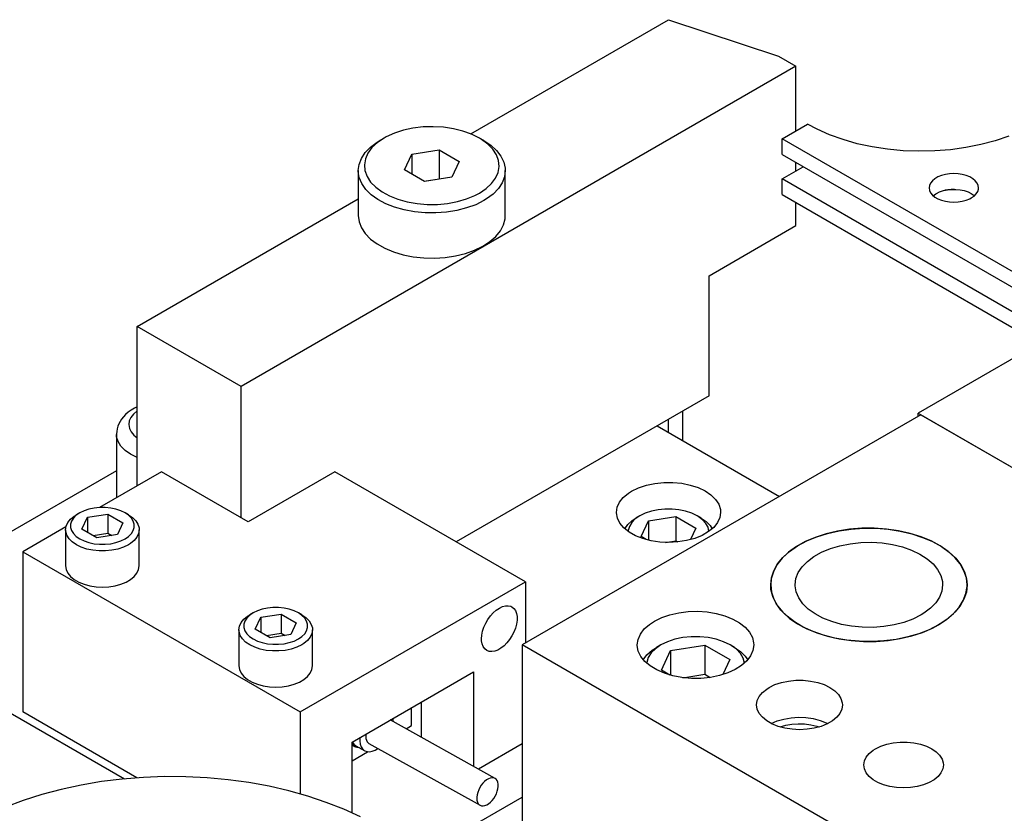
# Model space of a CAD drawing. Header units: inches. Extents: x 3 to 351, y 4 to 271.
# Tile 262 of 530: x 70.97 to 75.99, y 264.63 to 268.67. Entities that reach past the tile are written whole.
import ezdxf

# ---------------------------------------------------------------- set-up
doc = ezdxf.new("R2010")
doc.units = ezdxf.units.IN
doc.header["$LTSCALE"] = 0.5
doc.header["$MEASUREMENT"] = 0
doc.layers.add('DSS', color=7, linetype='Continuous')

msp = doc.modelspace()

# ---------------------------------------------------------------- linework, layer by layer
at = {"layer": 'DSS', "color": 9, "linetype": 'Continuous'}
for p, q in [((73.2655, 268.0915), (74.2739, 268.6737)), ((74.2739, 268.6737), (74.8343, 268.4869)), ((74.8343, 268.4869), (74.9227, 268.4359)), ((74.9227, 268.4359), (72.0943, 266.8029)), ((74.9227, 268.106), (74.9227, 268.4359)), ((74.9227, 267.9019), (74.9227, 267.946)), ((71.5639, 267.1091), (72.6915, 267.7601)), ((74.9227, 267.6235), (74.9227, 267.7419)), ((74.4807, 267.3683), (74.9227, 267.6235)), ((74.4807, 266.756), (74.4807, 267.3683)), ((72.0943, 266.8029), (71.5639, 267.1091)), ((71.5639, 266.2967), (71.5639, 267.1091)), ((76.1337, 267.0065), (75.5464, 266.6674)), ((72.0943, 266.1334), (72.0943, 266.8029)), ((74.4807, 266.756), (73.1903, 266.0109)), ((75.5605, 266.6592), (73.5276, 265.4855)), ((74.3468, 266.5271), (74.3468, 266.6786)), ((75.5464, 266.6674), (76.607, 266.055)), ((75.5464, 266.651), (75.5464, 266.6674)), ((75.5605, 266.6592), (76.6141, 266.0509)), ((74.2156, 266.6029), (74.8392, 266.2428)), ((71.4589, 266.3732), (70.2961, 265.7019)), ((71.6877, 266.3681), (71.3727, 266.1863)), ((72.1296, 266.113), (71.6877, 266.3681)), ((72.5716, 266.3681), (72.1296, 266.113)), ((73.5438, 265.8068), (72.5716, 266.3681)), ((74.121, 266.2867), (74.1609, 266.3)), ((74.1609, 266.3), (74.2041, 266.3092)), ((74.2041, 266.3092), (74.2494, 266.3139)), ((74.2494, 266.3139), (74.2955, 266.314)), ((74.2955, 266.314), (74.3409, 266.3095)), ((74.3409, 266.3095), (74.3842, 266.3006)), ((74.3842, 266.3006), (74.4243, 266.2874)), ((74.0432, 266.2375), (74.0694, 266.2593)), ((74.0694, 266.2593), (74.0857, 266.2696)), ((74.0857, 266.2696), (74.121, 266.2867)), ((74.4243, 266.2874), (74.4598, 266.2705)), ((74.4598, 266.2705), (74.4897, 266.2503)), ((74.4897, 266.2503), (74.5131, 266.2274)), ((74.0079, 266.1611), (74.0119, 266.1876)), ((74.0119, 266.1876), (74.0238, 266.2133)), ((74.0238, 266.2133), (74.0432, 266.2375)), ((74.5131, 266.2274), (74.5294, 266.2025)), ((74.5294, 266.2025), (74.5379, 266.1764)), ((74.008, 266.1586), (74.0079, 266.1611)), ((74.0127, 266.1321), (74.008, 266.1586)), ((74.5392, 266.1611), (74.5352, 266.1347)), ((74.5379, 266.1764), (74.5392, 266.1611)), ((71.2014, 266.0874), (70.9806, 265.9599)), ((74.0253, 266.1065), (74.0127, 266.1321)), ((74.0454, 266.0826), (74.0253, 266.1065)), ((74.5233, 266.109), (74.504, 266.0848)), ((74.5352, 266.1347), (74.5233, 266.109)), ((74.0723, 266.061), (74.0454, 266.0826)), ((74.1053, 266.0425), (74.0723, 266.061)), ((74.1433, 266.0275), (74.1053, 266.0425)), ((74.4453, 266.0441), (74.4077, 266.0288)), ((74.4777, 266.063), (74.4453, 266.0441)), ((74.504, 266.0848), (74.4777, 266.063)), ((75.0767, 266.0518), (75.0217, 266.0339)), ((75.0295, 266.0367), (75.0851, 266.0541)), ((75.1353, 266.0657), (75.0767, 266.0518)), ((75.0851, 266.0541), (75.1441, 266.0673)), ((75.1964, 266.0751), (75.1353, 266.0657)), ((75.1441, 266.0673), (75.2055, 266.0762)), ((75.2591, 266.0801), (75.1964, 266.0751)), ((75.2055, 266.0762), (75.2684, 266.0804)), ((75.3223, 266.0804), (75.2591, 266.0801)), ((75.2684, 266.0804), (75.3316, 266.0801)), ((75.3851, 266.0762), (75.3223, 266.0804)), ((75.3316, 266.0801), (75.3943, 266.0751)), ((75.4465, 266.0673), (75.3851, 266.0762)), ((75.3943, 266.0751), (75.4554, 266.0657)), ((75.5055, 266.0541), (75.4465, 266.0673)), ((75.4554, 266.0657), (75.514, 266.0518)), ((75.5612, 266.0367), (75.5055, 266.0541)), ((75.514, 266.0518), (75.569, 266.0339)), ((74.1853, 266.0165), (74.1433, 266.0275)), ((74.2299, 266.0099), (74.1853, 266.0165)), ((74.2758, 266.0078), (74.2299, 266.0099)), ((74.3216, 266.0103), (74.2758, 266.0078)), ((74.366, 266.0174), (74.3216, 266.0103)), ((74.4077, 266.0288), (74.366, 266.0174)), ((74.8913, 265.9625), (74.9318, 265.9906)), ((74.971, 266.012), (74.9254, 265.9866)), ((74.9318, 265.9906), (74.9781, 266.0154)), ((75.0217, 266.0339), (74.971, 266.012)), ((74.9781, 266.0154), (75.0295, 266.0367)), ((75.099, 265.9768), (75.1477, 265.9913)), ((75.1477, 265.9913), (75.1995, 266.0016)), ((75.1995, 266.0016), (75.2534, 266.0074)), ((75.2534, 266.0074), (75.3081, 266.0087)), ((75.3081, 266.0087), (75.3626, 266.0053)), ((75.3626, 266.0053), (75.4157, 265.9974)), ((75.4157, 265.9974), (75.4662, 265.9851)), ((75.6126, 266.0154), (75.5612, 266.0367)), ((75.569, 266.0339), (75.6197, 266.012)), ((75.6589, 265.9906), (75.6126, 266.0154)), ((75.6197, 266.012), (75.6652, 265.9866)), ((75.6994, 265.9625), (75.6589, 265.9906)), ((70.9806, 265.9599), (70.9806, 265.1434)), ((70.9806, 265.9599), (72.3948, 265.1434)), ((74.8858, 265.9582), (74.8527, 265.927)), ((74.8572, 265.9317), (74.8913, 265.9625)), ((74.9254, 265.9866), (74.8858, 265.9582)), ((75.015, 265.9364), (75.0544, 265.9584)), ((75.0544, 265.9584), (75.099, 265.9768)), ((75.4662, 265.9851), (75.5131, 265.9687)), ((75.5131, 265.9687), (75.5553, 265.9485)), ((75.5553, 265.9485), (75.5921, 265.925)), ((75.6652, 265.9866), (75.7048, 265.9582)), ((75.7335, 265.9317), (75.6994, 265.9625)), ((75.7048, 265.9582), (75.7379, 265.927)), ((74.8267, 265.8937), (74.8082, 265.8588)), ((74.8104, 265.864), (74.8301, 265.8987)), ((74.8527, 265.927), (74.8267, 265.8937)), ((74.8301, 265.8987), (74.8572, 265.9317)), ((74.9548, 265.8837), (74.9816, 265.9113)), ((74.9816, 265.9113), (75.015, 265.9364)), ((75.5921, 265.925), (75.6225, 265.8987)), ((75.6225, 265.8987), (75.646, 265.8701)), ((75.7606, 265.8987), (75.7335, 265.9317)), ((75.7379, 265.927), (75.7639, 265.8937)), ((75.7802, 265.864), (75.7606, 265.8987)), ((75.7639, 265.8937), (75.7825, 265.8588)), ((74.8082, 265.8588), (74.7974, 265.8228)), ((74.7985, 265.8281), (74.8104, 265.864)), ((74.9233, 265.8233), (74.9352, 265.8541)), ((74.9352, 265.8541), (74.9548, 265.8837)), ((75.646, 265.8701), (75.662, 265.8398)), ((75.662, 265.8398), (75.6702, 265.8086)), ((75.7922, 265.8281), (75.7802, 265.864)), ((75.7825, 265.8588), (75.7933, 265.8228)), ((72.3948, 265.1434), (73.5438, 265.8068)), ((73.5438, 265.8068), (73.5438, 265.4949)), ((74.7945, 265.7917), (74.7985, 265.8281)), ((74.7974, 265.8228), (74.7945, 265.7917)), ((74.7945, 265.7917), (74.7985, 265.7552)), ((74.7961, 265.7683), (74.7945, 265.7917)), ((74.9193, 265.7917), (74.9233, 265.8233)), ((74.9194, 265.787), (74.9193, 265.7917)), ((74.9246, 265.7555), (74.9194, 265.787)), ((75.6713, 265.7917), (75.6673, 265.7601)), ((75.6702, 265.8086), (75.6713, 265.7917)), ((75.7962, 265.7917), (75.7922, 265.8281)), ((75.7962, 265.7917), (75.7922, 265.7552)), ((75.7933, 265.8228), (75.7962, 265.7917)), ((75.796, 265.7839), (75.7962, 265.7917)), ((74.8052, 265.7322), (74.7961, 265.7683)), ((74.7985, 265.7552), (74.8104, 265.7194)), ((74.9377, 265.7247), (74.9246, 265.7555)), ((75.6673, 265.7601), (75.6554, 265.7292)), ((75.7767, 265.7119), (75.7903, 265.7475)), ((75.7922, 265.7552), (75.7802, 265.7194)), ((75.7903, 265.7475), (75.796, 265.7839)), ((74.8221, 265.697), (74.8052, 265.7322)), ((74.8104, 265.7194), (74.8301, 265.6847)), ((74.8466, 265.6633), (74.8221, 265.697)), ((74.9583, 265.6954), (74.9377, 265.7247)), ((74.9862, 265.6682), (74.9583, 265.6954)), ((75.6359, 265.6997), (75.6091, 265.6721)), ((75.6554, 265.7292), (75.6359, 265.6997)), ((75.7554, 265.6775), (75.7767, 265.7119)), ((75.7802, 265.7194), (75.7606, 265.6847)), ((73.3658, 265.633), (73.3802, 265.6491)), ((73.3802, 265.6491), (73.3955, 265.6626)), ((73.3955, 265.6626), (73.4112, 265.6733)), ((73.4112, 265.6733), (73.427, 265.6808)), ((73.427, 265.6808), (73.4423, 265.6849)), ((73.4423, 265.6849), (73.4567, 265.6855)), ((73.4567, 265.6855), (73.4697, 265.6825)), ((73.4697, 265.6825), (73.4755, 265.6797)), ((73.4755, 265.6797), (73.4857, 265.6716)), ((73.4857, 265.6716), (73.4936, 265.6603)), ((73.4936, 265.6603), (73.499, 265.6462)), ((73.499, 265.6462), (73.5018, 265.6298)), ((74.2387, 265.6249), (74.2805, 265.6393)), ((74.2805, 265.6393), (74.3258, 265.6496)), ((74.3258, 265.6496), (74.3734, 265.6555)), ((74.3734, 265.6555), (74.422, 265.6568)), ((74.422, 265.6568), (74.4704, 265.6535)), ((74.4704, 265.6535), (74.5171, 265.6457)), ((74.5171, 265.6457), (74.5611, 265.6336)), ((74.8301, 265.6847), (74.8572, 265.6516)), ((74.8782, 265.6317), (74.8466, 265.6633)), ((74.8572, 265.6516), (74.8913, 265.6209)), ((75.0206, 265.6435), (74.9862, 265.6682)), ((75.0608, 265.622), (75.0206, 265.6435)), ((75.5612, 265.6382), (75.5197, 265.6175)), ((75.5756, 265.647), (75.5612, 265.6382)), ((75.6091, 265.6721), (75.5756, 265.647)), ((75.6913, 265.6146), (75.7268, 265.6449)), ((75.7335, 265.6516), (75.6994, 265.6209)), ((75.7268, 265.6449), (75.7554, 265.6775)), ((75.7606, 265.6847), (75.7335, 265.6516)), ((73.3326, 265.5754), (73.3416, 265.5957)), ((73.3416, 265.5957), (73.3528, 265.6151)), ((73.3528, 265.6151), (73.3658, 265.633)), ((73.499, 265.5919), (73.4936, 265.5716)), ((73.5018, 265.6115), (73.499, 265.5919)), ((73.5018, 265.6298), (73.5018, 265.6115)), ((74.1499, 265.5666), (74.1763, 265.5902)), ((74.1763, 265.5902), (74.2015, 265.6067)), ((74.2015, 265.6067), (74.2387, 265.6249)), ((74.5611, 265.6336), (74.601, 265.6174)), ((74.601, 265.6174), (74.6358, 265.5978)), ((74.6358, 265.5978), (74.6645, 265.5751)), ((74.9165, 265.6026), (74.8782, 265.6317)), ((74.8913, 265.6209), (74.9318, 265.5928)), ((74.9608, 265.5765), (74.9165, 265.6026)), ((74.9318, 265.5928), (74.9781, 265.5679)), ((75.106, 265.6041), (75.0608, 265.622)), ((75.1552, 265.5902), (75.106, 265.6041)), ((75.2075, 265.5806), (75.1552, 265.5902)), ((75.4235, 265.5876), (75.3707, 265.579)), ((75.4735, 265.6005), (75.4235, 265.5876)), ((75.5197, 265.6175), (75.4735, 265.6005)), ((75.6495, 265.5872), (75.602, 265.5631)), ((75.6197, 265.5714), (75.6495, 265.5872)), ((75.6495, 265.5872), (75.6913, 265.6146)), ((75.6589, 265.5928), (75.6495, 265.5872)), ((75.6994, 265.6209), (75.6589, 265.5928)), ((73.3204, 265.5159), (73.3218, 265.535)), ((73.3218, 265.535), (73.3259, 265.555)), ((73.3259, 265.555), (73.3326, 265.5754)), ((73.4857, 265.5512), (73.4755, 265.5313)), ((73.4936, 265.5716), (73.4857, 265.5512)), ((74.1186, 265.5135), (74.1304, 265.5408)), ((74.1304, 265.5408), (74.1499, 265.5666)), ((74.6645, 265.5751), (74.6865, 265.55)), ((74.6865, 265.55), (74.7011, 265.5232)), ((75.0104, 265.5539), (74.9608, 265.5765)), ((74.9781, 265.5679), (75.0295, 265.5466)), ((75.0647, 265.535), (75.0104, 265.5539)), ((75.0295, 265.5466), (75.0851, 265.5292)), ((75.1225, 265.5203), (75.0647, 265.535)), ((75.2615, 265.5755), (75.2075, 265.5806)), ((75.3163, 265.575), (75.2615, 265.5755)), ((75.3707, 265.579), (75.3163, 265.575)), ((75.5496, 265.5426), (75.4932, 265.5261)), ((75.514, 265.5316), (75.569, 265.5495)), ((75.602, 265.5631), (75.5496, 265.5426)), ((75.569, 265.5495), (75.6197, 265.5714)), ((70.2961, 265.4977), (71.5004, 264.8024)), ((73.3207, 265.507), (73.3204, 265.5159)), ((73.3235, 265.4906), (73.3207, 265.507)), ((73.3289, 265.4765), (73.3235, 265.4906)), ((73.4496, 265.4955), (73.4348, 265.4806)), ((73.4634, 265.5125), (73.4496, 265.4955)), ((73.4755, 265.5313), (73.4634, 265.5125)), ((83.0382, 259.9946), (73.5276, 265.4855)), ((73.5276, 265.4855), (73.5276, 264.4649)), ((74.1146, 265.4855), (74.1186, 265.5135)), ((74.1146, 265.4818), (74.1146, 265.4855)), ((74.7011, 265.5232), (74.7078, 265.4953)), ((74.7083, 265.4855), (74.7043, 265.4575)), ((74.7078, 265.4953), (74.7083, 265.4855)), ((75.0851, 265.5292), (75.1441, 265.516)), ((75.1832, 265.5099), (75.1225, 265.5203)), ((75.1441, 265.516), (75.2055, 265.5072)), ((75.2456, 265.504), (75.1832, 265.5099)), ((75.2055, 265.5072), (75.2684, 265.503)), ((75.3088, 265.5027), (75.2456, 265.504)), ((75.2684, 265.503), (75.3316, 265.5033)), ((75.3718, 265.5059), (75.3088, 265.5027)), ((75.3316, 265.5033), (75.3943, 265.5082)), ((75.4336, 265.5138), (75.3718, 265.5059)), ((75.3943, 265.5082), (75.4554, 265.5177)), ((75.4932, 265.5261), (75.4336, 265.5138)), ((75.4554, 265.5177), (75.514, 265.5316)), ((73.3368, 265.4652), (73.3289, 265.4765)), ((73.347, 265.4571), (73.3368, 265.4652)), ((73.3591, 265.4524), (73.347, 265.4571)), ((73.3728, 265.4511), (73.3591, 265.4524)), ((73.3877, 265.4535), (73.3728, 265.4511)), ((73.4033, 265.4593), (73.3877, 265.4535)), ((73.4192, 265.4685), (73.4033, 265.4593)), ((73.4348, 265.4806), (73.4192, 265.4685)), ((74.1197, 265.4538), (74.1146, 265.4818)), ((74.1326, 265.4267), (74.1197, 265.4538)), ((74.7043, 265.4575), (74.6925, 265.4302)), ((74.153, 265.4012), (74.1326, 265.4267)), ((74.1803, 265.3779), (74.153, 265.4012)), ((74.673, 265.4045), (74.6466, 265.3809)), ((74.6925, 265.4302), (74.673, 265.4045)), ((72.6599, 264.9903), (73.2787, 265.3475)), ((73.2787, 265.3475), (73.2787, 264.8666)), ((74.2139, 265.3576), (74.1803, 265.3779)), ((74.2528, 265.3406), (74.2139, 265.3576)), ((74.2959, 265.3276), (74.2528, 265.3406)), ((74.5755, 265.3427), (74.5329, 265.3291)), ((74.6138, 265.3601), (74.5755, 265.3427)), ((74.6466, 265.3809), (74.6138, 265.3601)), ((74.3422, 265.3188), (74.2959, 265.3276)), ((74.3903, 265.3145), (74.3422, 265.3188)), ((74.439, 265.3149), (74.3903, 265.3145)), ((74.487, 265.3197), (74.439, 265.3149)), ((74.5329, 265.3291), (74.487, 265.3197)), ((74.8163, 265.2828), (74.8493, 265.2938)), ((74.8493, 265.2938), (74.8852, 265.3013)), ((74.8852, 265.3013), (74.9227, 265.3051)), ((74.9227, 265.3051), (74.9608, 265.3051)), ((74.9608, 265.3051), (74.9984, 265.3013)), ((74.9984, 265.3013), (75.0342, 265.2938)), ((75.0342, 265.2938), (75.0673, 265.2828)), ((74.7362, 265.2225), (74.7523, 265.2425)), ((74.7523, 265.2425), (74.7742, 265.2605)), ((74.7742, 265.2605), (74.7871, 265.2686)), ((74.7871, 265.2686), (74.8163, 265.2828)), ((75.0673, 265.2828), (75.0965, 265.2686)), ((75.0965, 265.2686), (75.121, 265.2518)), ((75.121, 265.2518), (75.14, 265.2327)), ((73.0135, 265.0144), (73.0135, 265.1944)), ((74.723, 265.1793), (74.7264, 265.2013)), ((74.7264, 265.2013), (74.7362, 265.2225)), ((75.14, 265.2327), (75.1531, 265.212)), ((75.1531, 265.212), (75.1597, 265.1903)), ((75.1597, 265.1903), (75.1605, 265.1793)), ((71.5622, 264.8076), (70.9806, 265.1434)), ((72.3948, 265.1434), (72.3948, 264.7258)), ((72.9637, 265.0751), (72.9637, 265.1657)), ((74.7264, 265.1574), (74.723, 265.1793)), ((74.7362, 265.1361), (74.7264, 265.1574)), ((74.7523, 265.1162), (74.7362, 265.1361)), ((75.1473, 265.1361), (75.1312, 265.1162)), ((75.1572, 265.1574), (75.1473, 265.1361)), ((75.1605, 265.1793), (75.1572, 265.1574)), ((73.3891, 264.805), (72.8549, 265.1028)), ((72.8689, 265.095), (72.8688, 265.1109)), ((74.7742, 265.0981), (74.7523, 265.1162)), ((74.8012, 265.0826), (74.7742, 265.0981)), ((74.797, 265.0846), (74.8277, 265.0977)), ((74.8277, 265.0977), (74.8619, 265.1075)), ((74.8619, 265.1075), (74.8984, 265.1137)), ((74.8984, 265.1137), (74.9363, 265.1162)), ((74.9025, 265.081), (74.9349, 265.0834)), ((74.9349, 265.0834), (74.9675, 265.0824)), ((74.9363, 265.1162), (74.9744, 265.1148)), ((74.9744, 265.1148), (75.0115, 265.1097)), ((75.0115, 265.1097), (75.0464, 265.1008)), ((75.0464, 265.1008), (75.0782, 265.0887)), ((75.0782, 265.0887), (75.0865, 265.0846)), ((75.1094, 265.0981), (75.0824, 265.0826)), ((75.1312, 265.1162), (75.1094, 265.0981)), ((72.9352, 265.0581), (72.9637, 265.0751)), ((74.8324, 265.07), (74.8012, 265.0826)), ((74.867, 265.0607), (74.8324, 265.07)), ((74.8421, 265.0669), (74.8712, 265.0755)), ((74.9038, 265.055), (74.867, 265.0607)), ((74.8712, 265.0755), (74.9025, 265.081)), ((74.9418, 265.053), (74.9038, 265.055)), ((74.9798, 265.055), (74.9418, 265.053)), ((74.9675, 265.0824), (74.9994, 265.0782)), ((75.0166, 265.0607), (74.9798, 265.055)), ((74.9994, 265.0782), (75.0295, 265.0709)), ((75.0512, 265.07), (75.0166, 265.0607)), ((75.0295, 265.0709), (75.0414, 265.0669)), ((75.0824, 265.0826), (75.0512, 265.07)), ((72.6599, 264.6284), (72.6599, 264.9903)), ((72.6613, 264.9911), (72.6683, 264.98)), ((72.7002, 265.0135), (72.6997, 264.9959)), ((72.6997, 264.9959), (72.7018, 264.9799)), ((72.7305, 265.031), (72.7296, 265.0194)), ((72.7296, 265.0194), (72.7305, 265.0087)), ((72.7305, 265.0087), (72.7329, 264.9993)), ((72.7329, 264.9993), (72.737, 264.9916)), ((72.737, 264.9916), (72.7424, 264.9857)), ((72.7424, 264.9857), (72.746, 264.9832)), ((72.746, 264.9832), (73.3124, 264.6675)), ((75.3863, 264.9794), (75.4195, 264.9864)), ((75.4195, 264.9864), (75.4544, 264.99)), ((75.4544, 264.99), (75.4898, 264.99)), ((75.4898, 264.99), (75.5247, 264.9864)), ((75.5247, 264.9864), (75.558, 264.9794)), ((72.6667, 264.9734), (72.6599, 264.9823)), ((72.6599, 264.9749), (72.6767, 264.9655)), ((72.6599, 264.8936), (72.7388, 264.9407)), ((72.6767, 264.9655), (72.6667, 264.9734)), ((72.6683, 264.98), (72.6775, 264.9719)), ((72.6855, 264.9619), (72.6767, 264.9655)), ((72.6775, 264.9719), (72.6796, 264.9707)), ((72.6796, 264.9707), (72.7249, 264.9454)), ((72.6986, 264.9601), (72.6855, 264.9619)), ((72.7018, 264.9799), (72.7064, 264.9662)), ((72.7064, 264.9662), (72.7134, 264.9551)), ((72.7134, 264.9551), (72.7225, 264.9469)), ((72.7225, 264.9469), (72.7249, 264.9454)), ((72.7249, 264.9454), (72.7363, 264.9412)), ((72.7363, 264.9412), (72.7492, 264.9403)), ((72.7492, 264.9403), (72.7631, 264.9428)), ((72.7631, 264.9428), (72.7777, 264.9487)), ((72.7777, 264.9487), (72.7922, 264.9575)), ((73.5276, 264.9809), (73.3045, 264.8521)), ((75.2962, 264.9318), (75.3165, 264.9485)), ((75.3165, 264.9485), (75.3285, 264.9561)), ((75.3285, 264.9561), (75.3556, 264.9692)), ((75.3556, 264.9692), (75.3863, 264.9794)), ((75.558, 264.9794), (75.5886, 264.9692)), ((75.5886, 264.9692), (75.6157, 264.9561)), ((75.6157, 264.9561), (75.6385, 264.9404)), ((75.6385, 264.9404), (75.6562, 264.9227)), ((75.269, 264.8731), (75.2721, 264.8935)), ((75.2721, 264.8935), (75.2812, 264.9133)), ((75.2812, 264.9133), (75.2962, 264.9318)), ((75.6562, 264.9227), (75.6683, 264.9035)), ((75.6683, 264.9035), (75.6745, 264.8834)), ((75.6745, 264.8834), (75.6752, 264.8731)), ((75.2721, 264.8528), (75.269, 264.8731)), ((75.2812, 264.833), (75.2721, 264.8528)), ((75.2962, 264.8145), (75.2812, 264.833)), ((75.663, 264.833), (75.648, 264.8145)), ((75.6722, 264.8528), (75.663, 264.833)), ((75.6752, 264.8731), (75.6722, 264.8528)), ((73.3361, 264.7894), (73.3272, 264.7802)), ((73.3455, 264.7971), (73.3361, 264.7894)), ((73.3551, 264.8029), (73.3455, 264.7971)), ((73.3645, 264.8067), (73.3551, 264.8029)), ((73.3734, 264.8083), (73.3645, 264.8067)), ((73.3817, 264.8077), (73.3734, 264.8083)), ((73.3891, 264.805), (73.3817, 264.8077)), ((73.3953, 264.8002), (73.3891, 264.805)), ((73.4001, 264.7934), (73.3953, 264.8002)), ((73.4035, 264.7849), (73.4001, 264.7934)), ((73.4052, 264.7749), (73.4035, 264.7849)), ((75.3165, 264.7978), (75.2962, 264.8145)), ((75.3415, 264.7833), (75.3165, 264.7978)), ((75.3705, 264.7716), (75.3415, 264.7833)), ((75.6027, 264.7833), (75.5737, 264.7716)), ((75.6277, 264.7978), (75.6027, 264.7833)), ((75.648, 264.8145), (75.6277, 264.7978)), ((73.301, 264.7331), (73.2978, 264.7207)), ((73.3057, 264.7457), (73.301, 264.7331)), ((73.3117, 264.758), (73.3057, 264.7457)), ((73.319, 264.7696), (73.3117, 264.758)), ((73.3272, 264.7802), (73.319, 264.7696)), ((73.3958, 264.7267), (73.4005, 264.7393)), ((73.4005, 264.7393), (73.4037, 264.7518)), ((73.4037, 264.7518), (73.4053, 264.7638)), ((73.4053, 264.7638), (73.4052, 264.7749)), ((75.4026, 264.7629), (75.3705, 264.7716)), ((75.4368, 264.7577), (75.4026, 264.7629)), ((75.4721, 264.7559), (75.4368, 264.7577)), ((75.5074, 264.7577), (75.4721, 264.7559)), ((75.5416, 264.7629), (75.5074, 264.7577)), ((75.5737, 264.7716), (75.5416, 264.7629)), ((73.0144, 264.4136), (73.5276, 264.7098)), ((73.2962, 264.7087), (73.2961, 264.7035)), ((73.2961, 264.7035), (73.2969, 264.6929)), ((73.2978, 264.7207), (73.2962, 264.7087)), ((73.2969, 264.6929), (73.2994, 264.6835)), ((73.2994, 264.6835), (73.3034, 264.6758)), ((73.356, 264.6754), (73.3654, 264.683)), ((73.3654, 264.683), (73.3743, 264.6923)), ((73.3743, 264.6923), (73.3825, 264.7029)), ((73.3825, 264.7029), (73.3898, 264.7145)), ((73.3898, 264.7145), (73.3958, 264.7267)), ((73.3034, 264.6758), (73.3089, 264.6698)), ((73.3089, 264.6698), (73.3124, 264.6675)), ((73.3124, 264.6675), (73.3198, 264.6647)), ((73.3198, 264.6647), (73.3281, 264.6642)), ((73.3281, 264.6642), (73.3371, 264.6658)), ((73.3371, 264.6658), (73.3465, 264.6696)), ((73.3465, 264.6696), (73.356, 264.6754))]:
    msp.add_line(p, q, dxfattribs=at)
at = {"layer": 'DSS', "color": 136, "linetype": 'Continuous'}
for p, q in [((72.9216, 268.1096), (72.8759, 268.0948)), ((72.9706, 268.1203), (72.9216, 268.1096)), ((73.0219, 268.1265), (72.9706, 268.1203)), ((73.0743, 268.1281), (73.0219, 268.1265)), ((73.1264, 268.1251), (73.0743, 268.1281)), ((73.1772, 268.1176), (73.1264, 268.1251)), ((73.2253, 268.1057), (73.1772, 268.1176)), ((73.2698, 268.0897), (73.2253, 268.1057)), ((72.7538, 268.0236), (72.7872, 268.0486)), ((72.7893, 268.0471), (72.7617, 268.0214)), ((72.7872, 268.0486), (72.8014, 268.0573)), ((72.8235, 268.07), (72.7893, 268.0471)), ((72.8235, 268.07), (72.8014, 268.0573)), ((72.8346, 268.0762), (72.8235, 268.07)), ((72.8759, 268.0948), (72.8346, 268.0762)), ((73.3096, 268.07), (73.2698, 268.0897)), ((73.3317, 268.0573), (73.3096, 268.07)), ((73.3203, 268.0636), (73.3096, 268.07)), ((73.3526, 268.0398), (73.3203, 268.0636)), ((73.3317, 268.0573), (73.3675, 268.0333)), ((72.7074, 267.9665), (72.727, 267.996)), ((72.727, 267.996), (72.7538, 268.0236)), ((72.7617, 268.0214), (72.7411, 267.9935)), ((72.9645, 267.9886), (73.1039, 268.0102)), ((73.1039, 268.0102), (73.206, 267.9513)), ((73.1039, 268.0102), (73.1039, 267.8616)), ((73.3782, 268.0134), (73.3526, 268.0398)), ((73.3675, 268.0333), (73.3968, 268.0067)), ((73.3966, 267.9851), (73.3782, 268.0134)), ((73.3968, 268.0067), (73.4192, 267.9778)), ((72.6955, 267.9357), (72.7074, 267.9665)), ((72.728, 267.9642), (72.7229, 267.9341)), ((72.7411, 267.9935), (72.728, 267.9642)), ((72.9271, 267.9081), (72.9645, 267.9886)), ((72.9645, 267.9886), (72.9645, 267.8865)), ((73.206, 267.9513), (73.1686, 267.8708)), ((73.4074, 267.9554), (73.3966, 267.9851)), ((73.4102, 267.9252), (73.4074, 267.9554)), ((73.4192, 267.9778), (73.434, 267.9474)), ((73.434, 267.9474), (73.441, 267.9161)), ((72.6915, 267.9042), (72.6955, 267.9357)), ((72.6915, 267.9042), (72.6915, 267.6745)), ((72.6916, 267.9001), (72.6915, 267.9042)), ((72.6966, 267.8686), (72.6916, 267.9001)), ((72.7229, 267.9341), (72.7257, 267.9039)), ((72.7257, 267.9039), (72.7364, 267.8743)), ((73.0292, 267.8492), (72.9271, 267.9081)), ((73.392, 267.8658), (73.405, 267.8951)), ((73.405, 267.8951), (73.4102, 267.9252)), ((73.4415, 267.9042), (73.4375, 267.8727)), ((73.441, 267.9161), (73.4415, 267.9042)), ((73.4415, 267.6745), (73.4415, 267.9042)), ((72.7095, 267.8379), (72.6966, 267.8686)), ((72.7364, 267.8743), (72.7548, 267.846)), ((72.7548, 267.846), (72.7805, 267.8196)), ((73.0281, 267.8498), (73.1039, 267.8616)), ((73.1686, 267.8708), (73.0292, 267.8492)), ((73.1039, 267.8616), (73.105, 267.8609)), ((73.3714, 267.838), (73.392, 267.8658)), ((73.4375, 267.8727), (73.4256, 267.8418)), ((72.73, 267.8086), (72.7095, 267.8379)), ((72.7577, 267.7814), (72.73, 267.8086)), ((72.7805, 267.8196), (72.8128, 267.7958)), ((72.8128, 267.7958), (72.851, 267.7751)), ((73.3096, 267.7893), (73.3437, 267.8123)), ((73.3437, 267.8123), (73.3714, 267.838)), ((73.4061, 267.8123), (73.3793, 267.7847)), ((73.4256, 267.8418), (73.4061, 267.8123)), ((72.7919, 267.7567), (72.7577, 267.7814)), ((72.832, 267.7352), (72.7919, 267.7567)), ((72.851, 267.7751), (72.8942, 267.758)), ((72.8942, 267.758), (72.9414, 267.7448)), ((72.9414, 267.7448), (72.9915, 267.736)), ((73.1475, 267.7368), (73.1974, 267.7462)), ((73.1974, 267.7462), (73.2442, 267.7598)), ((73.2442, 267.7598), (73.2868, 267.7773)), ((73.2868, 267.7773), (73.3096, 267.7893)), ((73.3317, 267.7511), (73.2903, 267.7304)), ((73.3459, 267.7597), (73.3317, 267.7511)), ((73.3793, 267.7847), (73.3459, 267.7597)), ((72.8771, 267.7173), (72.832, 267.7352)), ((72.9263, 267.7034), (72.8771, 267.7173)), ((72.9784, 267.6937), (72.9263, 267.7034)), ((73.0324, 267.6886), (72.9784, 267.6937)), ((72.9915, 267.736), (73.0434, 267.7317)), ((73.0434, 267.7317), (73.0958, 267.7319)), ((73.0958, 267.7319), (73.1475, 267.7368)), ((73.1941, 267.7006), (73.1414, 267.692)), ((73.2441, 267.7135), (73.1941, 267.7006)), ((73.2903, 267.7304), (73.2441, 267.7135)), ((72.6915, 267.6745), (72.6955, 267.643)), ((73.0871, 267.688), (73.0324, 267.6886)), ((73.1414, 267.692), (73.0871, 267.688)), ((73.4325, 267.6273), (73.4405, 267.6586)), ((73.4405, 267.6586), (73.4415, 267.6745)), ((72.6955, 267.643), (72.7074, 267.6122)), ((72.7074, 267.6122), (72.727, 267.5826)), ((73.3935, 267.5685), (73.4167, 267.5971)), ((73.4167, 267.5971), (73.4325, 267.6273)), ((72.727, 267.5826), (72.7538, 267.5551)), ((72.7538, 267.5551), (72.7872, 267.5301)), ((73.3632, 267.5421), (73.3935, 267.5685)), ((72.7872, 267.5301), (72.8266, 267.5081)), ((72.8266, 267.5081), (72.8711, 267.4897)), ((73.2379, 267.4819), (73.2846, 267.4984)), ((73.2846, 267.4984), (73.3267, 267.5186)), ((73.3267, 267.5186), (73.3632, 267.5421)), ((72.8711, 267.4897), (72.9198, 267.4753)), ((72.9198, 267.4753), (72.9716, 267.4651)), ((72.9716, 267.4651), (73.0254, 267.4593)), ((73.0254, 267.4593), (73.0801, 267.4582)), ((73.0801, 267.4582), (73.1345, 267.4616)), ((73.1345, 267.4616), (73.1875, 267.4696)), ((73.1875, 267.4696), (73.2379, 267.4819)), ((71.3823, 264.7882), (71.2782, 264.7706)), ((71.4884, 264.8012), (71.3823, 264.7882)), ((71.5958, 264.8098), (71.4884, 264.8012)), ((71.7041, 264.8137), (71.5958, 264.8098)), ((71.8125, 264.813), (71.7041, 264.8137)), ((71.9206, 264.8077), (71.8125, 264.813)), ((72.0277, 264.7978), (71.9206, 264.8077)), ((72.1332, 264.7834), (72.0277, 264.7978)), ((72.2366, 264.7645), (72.1332, 264.7834)), ((71.1766, 264.7487), (71.0781, 264.7225)), ((71.2782, 264.7706), (71.1766, 264.7487)), ((72.3374, 264.7413), (72.2366, 264.7645)), ((72.4348, 264.7139), (72.3374, 264.7413)), ((70.9832, 264.6922), (70.8924, 264.6579)), ((71.0781, 264.7225), (70.9832, 264.6922)), ((72.5286, 264.6824), (72.4348, 264.7139)), ((72.618, 264.647), (72.5286, 264.6824)), ((72.7027, 264.6079), (72.618, 264.647))]:
    msp.add_line(p, q, dxfattribs=at)
at = {"layer": 'DSS', "color": 30, "linetype": 'Continuous'}
for p, q in [((74.8534, 268.066), (74.9829, 268.1408)), ((75.0308, 268.1152), (74.9829, 268.1408)), ((75.0948, 268.0868), (75.0308, 268.1152)), ((76.1615, 267.3108), (74.8534, 268.066)), ((74.8534, 267.986), (74.8534, 268.066)), ((75.1634, 268.0621), (75.0948, 268.0868)), ((75.2359, 268.0415), (75.1634, 268.0621)), ((75.9392, 268.0564), (75.8659, 268.0368)), ((76.0089, 268.0801), (75.9392, 268.0564)), ((75.3116, 268.0251), (75.2359, 268.0415)), ((75.3897, 268.0131), (75.3116, 268.0251)), ((75.4694, 268.0056), (75.3897, 268.0131)), ((75.5501, 268.0027), (75.4694, 268.0056)), ((75.6308, 268.0044), (75.5501, 268.0027)), ((75.7109, 268.0107), (75.6308, 268.0044)), ((75.7895, 268.0216), (75.7109, 268.0107)), ((75.8659, 268.0368), (75.7895, 268.0216)), ((74.8534, 267.986), (76.1615, 267.2308)), ((74.8534, 267.8619), (74.9609, 267.924)), ((76.1373, 267.1206), (74.8534, 267.8619)), ((74.8534, 267.7819), (74.8534, 267.8619)), ((75.6193, 267.8524), (75.61, 267.8409)), ((75.6319, 267.8627), (75.6193, 267.8524)), ((75.6474, 267.8717), (75.6319, 267.8627)), ((75.6654, 267.879), (75.6474, 267.8717)), ((75.6853, 267.8843), (75.6654, 267.879)), ((75.7066, 267.8876), (75.6853, 267.8843)), ((75.7284, 267.8887), (75.7066, 267.8876)), ((75.7503, 267.8876), (75.7284, 267.8887)), ((75.7715, 267.8843), (75.7503, 267.8876)), ((75.7914, 267.879), (75.7715, 267.8843)), ((75.8094, 267.8717), (75.7914, 267.879)), ((75.825, 267.8627), (75.8094, 267.8717)), ((75.8376, 267.8524), (75.825, 267.8627)), ((75.8468, 267.8409), (75.8376, 267.8524)), ((75.6044, 267.8286), (75.6024, 267.816)), ((75.6024, 267.816), (75.6044, 267.8033)), ((75.61, 267.8409), (75.6044, 267.8286)), ((75.6044, 267.8033), (75.61, 267.7911)), ((75.6393, 267.7874), (75.6562, 267.7956)), ((75.6562, 267.7956), (75.6752, 267.8019)), ((75.6752, 267.8019), (75.6958, 267.8062)), ((75.7293, 267.8087), (75.6833, 267.8039)), ((75.6958, 267.8062), (75.7175, 267.8084)), ((75.7175, 267.8084), (75.7394, 267.8084)), ((75.7394, 267.8084), (75.761, 267.8062)), ((75.761, 267.8062), (75.7817, 267.8019)), ((75.7817, 267.8019), (75.8007, 267.7956)), ((75.8007, 267.7956), (75.8175, 267.7874)), ((75.8426, 267.7852), (75.8501, 267.7972)), ((75.8525, 267.8286), (75.8468, 267.8409)), ((75.8501, 267.7972), (75.854, 267.8096)), ((75.8544, 267.816), (75.8525, 267.8286)), ((75.854, 267.8096), (75.8544, 267.816)), ((74.8534, 267.7819), (76.1337, 267.0427)), ((75.61, 267.7911), (75.6193, 267.7796)), ((75.6193, 267.7796), (75.6319, 267.7692)), ((75.6232, 267.776), (75.6368, 267.7859)), ((75.6319, 267.7692), (75.6474, 267.7603)), ((75.6368, 267.7859), (75.6393, 267.7874)), ((75.6474, 267.7603), (75.6654, 267.753)), ((75.6654, 267.753), (75.6853, 267.7476)), ((75.6853, 267.7476), (75.7066, 267.7443)), ((75.7066, 267.7443), (75.7284, 267.7432)), ((75.7284, 267.7432), (75.7503, 267.7443)), ((75.7503, 267.7443), (75.7715, 267.7476)), ((75.7715, 267.7476), (75.7914, 267.753)), ((75.7914, 267.753), (75.8094, 267.7603)), ((75.8094, 267.7603), (75.8175, 267.7645)), ((75.8175, 267.7874), (75.8317, 267.7777)), ((75.8175, 267.7645), (75.8317, 267.7743)), ((75.8317, 267.7743), (75.8426, 267.7852)), ((75.8317, 267.7777), (75.8337, 267.776))]:
    msp.add_line(p, q, dxfattribs=at)
at = {"layer": 'DSS', "color": 18, "linetype": 'Continuous'}
for p, q in [((71.5511, 266.6928), (71.5344, 266.6829)), ((71.5638, 266.6993), (71.5511, 266.6928)), ((71.4941, 266.6483), (71.4849, 266.6366)), ((71.505, 266.6597), (71.4941, 266.6483)), ((71.5189, 266.6718), (71.505, 266.6597)), ((71.5344, 266.6829), (71.5189, 266.6718)), ((71.4661, 266.6009), (71.4622, 266.5876)), ((71.471, 266.6128), (71.4661, 266.6009)), ((71.4772, 266.6248), (71.471, 266.6128)), ((71.4849, 266.6366), (71.4772, 266.6248)), ((71.4599, 266.5745), (71.4589, 266.5616)), ((71.4589, 266.5616), (71.4589, 266.5588)), ((71.4589, 266.5588), (71.4589, 266.236)), ((71.4622, 266.5876), (71.4599, 266.5745))]:
    msp.add_line(p, q, dxfattribs=at)
at = {"layer": 'DSS', "color": 96, "linetype": 'Continuous'}
for p, q in [((71.532, 266.6457), (71.5239, 266.6274)), ((71.5455, 266.6629), (71.532, 266.6457)), ((71.5639, 266.6785), (71.5455, 266.6629)), ((71.5239, 266.6274), (71.5214, 266.6086)), ((71.5214, 266.6086), (71.5246, 266.5898)), ((71.5246, 266.5898), (71.5334, 266.5717)), ((74.2736, 266.5694), (74.2736, 266.6363)), ((71.4597, 266.5473), (71.4589, 266.5588)), ((71.4669, 266.5225), (71.4597, 266.5473)), ((71.5334, 266.5717), (71.5476, 266.5547)), ((71.5476, 266.5547), (71.5639, 266.5412)), ((71.4815, 266.4988), (71.4669, 266.5225)), ((71.503, 266.4769), (71.4815, 266.4988)), ((71.5308, 266.4575), (71.503, 266.4769)), ((71.5639, 266.4412), (71.5308, 266.4575))]:
    msp.add_line(p, q, dxfattribs=at)
at = {"layer": 'DSS', "color": 132, "linetype": 'Continuous'}
for p, q in [((71.2248, 266.1267), (71.2435, 266.1422)), ((71.2536, 266.1466), (71.2394, 266.1323)), ((71.2435, 266.1422), (71.2546, 266.1491)), ((71.2719, 266.1591), (71.2536, 266.1466)), ((71.2719, 266.1591), (71.2546, 266.1491)), ((71.2937, 266.1697), (71.2719, 266.1591)), ((71.2719, 266.1591), (71.2719, 266.1591)), ((71.3183, 266.1779), (71.2937, 266.1697)), ((71.3106, 266.1368), (71.4152, 266.1529)), ((71.345, 266.1835), (71.3183, 266.1779)), ((71.373, 266.1863), (71.345, 266.1835)), ((71.4014, 266.1863), (71.373, 266.1863)), ((71.4293, 266.1835), (71.4014, 266.1863)), ((71.4152, 266.1529), (71.4917, 266.1088)), ((71.4152, 266.1529), (71.4152, 266.055)), ((71.456, 266.1779), (71.4293, 266.1835)), ((71.4807, 266.1697), (71.456, 266.1779)), ((71.5024, 266.1591), (71.4807, 266.1697)), ((71.5197, 266.1491), (71.5024, 266.1591)), ((71.5207, 266.1466), (71.5024, 266.1591)), ((71.5197, 266.1491), (71.5407, 266.1347)), ((71.5349, 266.1323), (71.5207, 266.1466)), ((74.1275, 266.1434), (74.1043, 266.1275)), ((74.1275, 266.1434), (74.1078, 266.1321)), ((74.1551, 266.1568), (74.1275, 266.1434)), ((74.1275, 266.1434), (74.1275, 266.1434)), ((74.1862, 266.1672), (74.1551, 266.1568)), ((74.1715, 266.118), (74.3109, 266.1396)), ((74.2201, 266.1743), (74.1862, 266.1672)), ((74.2556, 266.1779), (74.2201, 266.1743)), ((74.2916, 266.1779), (74.2556, 266.1779)), ((74.327, 266.1743), (74.2916, 266.1779)), ((74.3109, 266.1396), (74.413, 266.0807)), ((74.3109, 266.1396), (74.3109, 266.0163)), ((74.3609, 266.1672), (74.327, 266.1743)), ((74.3921, 266.1568), (74.3609, 266.1672)), ((74.4197, 266.1434), (74.3921, 266.1568)), ((74.4393, 266.1321), (74.4197, 266.1434)), ((74.4255, 266.1399), (74.4197, 266.1434)), ((74.4475, 266.1235), (74.4255, 266.1399)), ((71.1997, 266.0726), (71.2025, 266.0914)), ((71.2025, 266.0914), (71.211, 266.1096)), ((71.211, 266.1096), (71.2248, 266.1267)), ((71.2297, 266.1169), (71.2248, 266.1008)), ((71.2248, 266.1008), (71.2248, 266.0844)), ((71.2394, 266.1323), (71.2297, 266.1169)), ((71.2826, 266.0764), (71.3106, 266.1368)), ((71.3106, 266.1368), (71.3106, 266.0602)), ((71.4917, 266.1088), (71.4637, 266.0484)), ((71.5446, 266.1169), (71.5349, 266.1323)), ((71.5407, 266.1347), (71.5571, 266.1183)), ((71.5495, 266.1008), (71.5446, 266.1169)), ((71.5495, 266.0844), (71.5495, 266.1008)), ((71.5571, 266.1183), (71.5683, 266.1006)), ((71.5683, 266.1006), (71.5739, 266.082)), ((74.0505, 266.0779), (74.0663, 266.0996)), ((74.0663, 266.0996), (74.0885, 266.1195)), ((74.074, 266.09), (74.0677, 266.0695)), ((74.0863, 266.1095), (74.074, 266.09)), ((74.1043, 266.1275), (74.0863, 266.1095)), ((74.0885, 266.1195), (74.1078, 266.1321)), ((74.1341, 266.0375), (74.1715, 266.118)), ((74.1715, 266.118), (74.1715, 266.0196)), ((74.4393, 266.1321), (74.4656, 266.114)), ((74.4642, 266.105), (74.4475, 266.1235)), ((74.4752, 266.0852), (74.4642, 266.105)), ((74.4656, 266.114), (74.486, 266.0936)), ((74.486, 266.0936), (74.4967, 266.0779)), ((71.1997, 266.0726), (71.1997, 265.8884)), ((71.2004, 266.0631), (71.1997, 266.0726)), ((71.206, 266.0446), (71.2004, 266.0631)), ((71.2172, 266.0268), (71.206, 266.0446)), ((71.2248, 266.0844), (71.2297, 266.0682)), ((71.2297, 266.0682), (71.2394, 266.0528)), ((71.2394, 266.0528), (71.2536, 266.0386)), ((71.2536, 266.0386), (71.2719, 266.026)), ((71.3591, 266.0322), (71.2826, 266.0764)), ((71.3399, 266.0433), (71.4152, 266.055)), ((71.4637, 266.0484), (71.3591, 266.0322)), ((71.4152, 266.055), (71.4344, 266.0439)), ((71.5024, 266.026), (71.5207, 266.0386)), ((71.5207, 266.0386), (71.5349, 266.0528)), ((71.5349, 266.0528), (71.5446, 266.0682)), ((71.5446, 266.0682), (71.5495, 266.0844)), ((71.5718, 266.0538), (71.5633, 266.0355)), ((71.5747, 266.0726), (71.5718, 266.0538)), ((71.5739, 266.082), (71.5747, 266.0726)), ((71.5747, 265.8884), (71.5747, 266.0726)), ((74.0677, 266.0695), (74.0672, 266.0646)), ((74.1603, 266.0224), (74.1341, 266.0375)), ((74.413, 266.0807), (74.3858, 266.0222)), ((74.48, 266.0646), (74.4752, 266.0852)), ((71.2336, 266.0105), (71.2172, 266.0268)), ((71.2546, 265.996), (71.2336, 266.0105)), ((71.2796, 265.9839), (71.2546, 265.996)), ((71.2719, 266.026), (71.2937, 266.0155)), ((71.2937, 266.0155), (71.3183, 266.0073)), ((71.3183, 266.0073), (71.345, 266.0017)), ((71.345, 266.0017), (71.3729, 265.9988)), ((71.3729, 265.9988), (71.4014, 265.9988)), ((71.4014, 265.9988), (71.4293, 266.0017)), ((71.4293, 266.0017), (71.456, 266.0073)), ((71.456, 266.0073), (71.4806, 266.0155)), ((71.4806, 266.0155), (71.5024, 266.026)), ((71.5197, 265.996), (71.4947, 265.9839)), ((71.5308, 266.003), (71.5197, 265.996)), ((71.5495, 266.0184), (71.5308, 266.003)), ((71.5633, 266.0355), (71.5495, 266.0184)), ((74.2578, 266.0081), (74.3109, 266.0163)), ((74.3109, 266.0163), (74.3213, 266.0103)), ((71.3079, 265.9745), (71.2796, 265.9839)), ((71.3386, 265.968), (71.3079, 265.9745)), ((71.3708, 265.9647), (71.3386, 265.968)), ((71.4035, 265.9647), (71.3708, 265.9647)), ((71.4357, 265.968), (71.4035, 265.9647)), ((71.4664, 265.9745), (71.4357, 265.968)), ((71.4947, 265.9839), (71.4664, 265.9745)), ((71.1997, 265.8884), (71.2025, 265.8697)), ((71.5718, 265.8697), (71.5747, 265.8884)), ((71.2025, 265.8697), (71.211, 265.8514)), ((71.211, 265.8514), (71.2248, 265.8343)), ((71.5495, 265.8343), (71.5633, 265.8514)), ((71.5633, 265.8514), (71.5718, 265.8697)), ((71.2248, 265.8343), (71.2435, 265.8189)), ((71.2435, 265.8189), (71.2666, 265.8055)), ((71.2666, 265.8055), (71.2934, 265.7947)), ((71.2934, 265.7947), (71.323, 265.7867)), ((71.323, 265.7867), (71.3546, 265.7818)), ((71.4197, 265.7818), (71.4513, 265.7867)), ((71.4513, 265.7867), (71.4809, 265.7947)), ((71.4809, 265.7947), (71.5077, 265.8055)), ((71.5077, 265.8055), (71.5308, 265.8189)), ((71.5308, 265.8189), (71.5495, 265.8343)), ((71.3546, 265.7818), (71.3872, 265.7802)), ((71.3872, 265.7802), (71.4197, 265.7818)), ((72.1375, 265.6362), (72.1233, 265.622)), ((72.1274, 265.6318), (72.1385, 265.6388)), ((72.1558, 265.6488), (72.1375, 265.6362)), ((72.1558, 265.6488), (72.1385, 265.6388)), ((72.1775, 265.6594), (72.1558, 265.6488)), ((72.1558, 265.6488), (72.1558, 265.6488)), ((72.2022, 265.6676), (72.1775, 265.6594)), ((72.1945, 265.6265), (72.2991, 265.6426)), ((72.2289, 265.6732), (72.2022, 265.6676)), ((72.2568, 265.676), (72.2289, 265.6732)), ((72.2852, 265.676), (72.2568, 265.676)), ((72.3132, 265.6732), (72.2852, 265.676)), ((72.2991, 265.6426), (72.3756, 265.5984)), ((72.2991, 265.6426), (72.2991, 265.5447)), ((72.3399, 265.6676), (72.3132, 265.6732)), ((72.3645, 265.6594), (72.3399, 265.6676)), ((72.3863, 265.6488), (72.3645, 265.6594)), ((72.4036, 265.6388), (72.3863, 265.6488)), ((72.4046, 265.6362), (72.3863, 265.6488)), ((72.4036, 265.6388), (72.4246, 265.6244)), ((72.4188, 265.622), (72.4046, 265.6362)), ((72.0864, 265.5811), (72.0948, 265.5993)), ((72.0948, 265.5993), (72.1087, 265.6164)), ((72.1087, 265.6164), (72.1274, 265.6318)), ((72.1136, 265.6066), (72.1087, 265.5905)), ((72.1087, 265.5905), (72.1087, 265.5741)), ((72.1233, 265.622), (72.1136, 265.6066)), ((72.1665, 265.5661), (72.1945, 265.6265)), ((72.1945, 265.6265), (72.1945, 265.5499)), ((72.3756, 265.5984), (72.3476, 265.5381)), ((72.4285, 265.6066), (72.4188, 265.622)), ((72.4246, 265.6244), (72.441, 265.608)), ((72.4334, 265.5905), (72.4285, 265.6066)), ((72.4334, 265.5741), (72.4334, 265.5905)), ((72.441, 265.608), (72.4522, 265.5903)), ((72.4522, 265.5903), (72.4578, 265.5717)), ((72.0835, 265.5623), (72.0864, 265.5811)), ((72.0835, 265.5623), (72.0835, 265.3781)), ((72.0843, 265.5528), (72.0835, 265.5623)), ((72.0899, 265.5342), (72.0843, 265.5528)), ((72.1087, 265.5741), (72.1136, 265.5579)), ((72.1136, 265.5579), (72.1233, 265.5425)), ((72.1233, 265.5425), (72.1375, 265.5283)), ((72.243, 265.5219), (72.1665, 265.5661)), ((72.2238, 265.533), (72.2991, 265.5447)), ((72.3476, 265.5381), (72.243, 265.5219)), ((72.2991, 265.5447), (72.3183, 265.5335)), ((72.4046, 265.5283), (72.4188, 265.5425)), ((72.4188, 265.5425), (72.4285, 265.5579)), ((72.4285, 265.5579), (72.4334, 265.5741)), ((72.4557, 265.5435), (72.4472, 265.5252)), ((72.4585, 265.5623), (72.4557, 265.5435)), ((72.4578, 265.5717), (72.4585, 265.5623)), ((72.4585, 265.3781), (72.4585, 265.5623)), ((72.1011, 265.5165), (72.0899, 265.5342)), ((72.1174, 265.5002), (72.1011, 265.5165)), ((72.1385, 265.4857), (72.1174, 265.5002)), ((72.1375, 265.5283), (72.1558, 265.5157)), ((72.1635, 265.4736), (72.1385, 265.4857)), ((72.1558, 265.5157), (72.1775, 265.5052)), ((72.1775, 265.5052), (72.2022, 265.497)), ((72.2022, 265.497), (72.2289, 265.4914)), ((72.2289, 265.4914), (72.2568, 265.4885)), ((72.2568, 265.4885), (72.2852, 265.4885)), ((72.2852, 265.4885), (72.3132, 265.4914)), ((72.3132, 265.4914), (72.3399, 265.497)), ((72.3399, 265.497), (72.3645, 265.5052)), ((72.3645, 265.5052), (72.3863, 265.5157)), ((72.4036, 265.4857), (72.3786, 265.4736)), ((72.3863, 265.5157), (72.4046, 265.5283)), ((72.4147, 265.4927), (72.4036, 265.4857)), ((72.4334, 265.5081), (72.4147, 265.4927)), ((72.4472, 265.5252), (72.4334, 265.5081)), ((74.2347, 265.4855), (74.2067, 265.4662)), ((74.2347, 265.4855), (74.2126, 265.4728)), ((74.2681, 265.5017), (74.2347, 265.4855)), ((74.2347, 265.4855), (74.2347, 265.4855)), ((74.3058, 265.5143), (74.2681, 265.5017)), ((74.3467, 265.5229), (74.3058, 265.5143)), ((74.3897, 265.5272), (74.3467, 265.5229)), ((74.4332, 265.5272), (74.3897, 265.5272)), ((74.4762, 265.5229), (74.4332, 265.5272)), ((74.5171, 265.5143), (74.4762, 265.5229)), ((74.5548, 265.5017), (74.5171, 265.5143)), ((74.5882, 265.4855), (74.5548, 265.5017)), ((74.6103, 265.4728), (74.5882, 265.4855)), ((74.5924, 265.4831), (74.5882, 265.4855)), ((72.1918, 265.4642), (72.1635, 265.4736)), ((72.2225, 265.4577), (72.1918, 265.4642)), ((72.2547, 265.4544), (72.2225, 265.4577)), ((72.2874, 265.4544), (72.2547, 265.4544)), ((72.3196, 265.4577), (72.2874, 265.4544)), ((72.3503, 265.4642), (72.3196, 265.4577)), ((72.3786, 265.4736), (72.3503, 265.4642)), ((74.145, 265.4099), (74.1639, 265.435)), ((74.1639, 265.435), (74.1898, 265.4579)), ((74.1849, 265.4444), (74.17, 265.4208)), ((74.2067, 265.4662), (74.1849, 265.4444)), ((74.1898, 265.4579), (74.2126, 265.4728)), ((74.2372, 265.3565), (74.2839, 265.4571)), ((74.2839, 265.4571), (74.4581, 265.4841)), ((74.2839, 265.4571), (74.2839, 265.3307)), ((74.4581, 265.4841), (74.5857, 265.4104)), ((74.4581, 265.4841), (74.4581, 265.3355)), ((74.6196, 265.4634), (74.5924, 265.4831)), ((74.6103, 265.4728), (74.6409, 265.4518)), ((74.6405, 265.4413), (74.6196, 265.4634)), ((74.6544, 265.4175), (74.6405, 265.4413)), ((74.6409, 265.4518), (74.6649, 265.4283)), ((74.1624, 265.396), (74.162, 265.3926)), ((74.17, 265.4208), (74.1624, 265.396)), ((74.5857, 265.4104), (74.5503, 265.334)), ((74.6609, 265.3926), (74.6544, 265.4175)), ((74.6649, 265.4283), (74.6779, 265.4099)), ((72.0835, 265.3781), (72.0864, 265.3593)), ((72.0864, 265.3593), (72.0948, 265.3411)), ((72.0948, 265.3411), (72.1087, 265.324)), ((72.4334, 265.324), (72.4472, 265.3411)), ((72.4472, 265.3411), (72.4557, 265.3593)), ((72.4557, 265.3593), (72.4585, 265.3781)), ((74.2798, 265.3319), (74.2372, 265.3565)), ((74.3468, 265.3182), (74.4581, 265.3355)), ((74.4581, 265.3355), (74.4857, 265.3196)), ((72.1087, 265.324), (72.1274, 265.3086)), ((72.1274, 265.3086), (72.1505, 265.2952)), ((72.1505, 265.2952), (72.1773, 265.2844)), ((72.1773, 265.2844), (72.2069, 265.2764)), ((72.3352, 265.2764), (72.3648, 265.2844)), ((72.3648, 265.2844), (72.3916, 265.2952)), ((72.3916, 265.2952), (72.4147, 265.3086)), ((72.4147, 265.3086), (72.4334, 265.324)), ((72.2069, 265.2764), (72.2385, 265.2715)), ((72.2385, 265.2715), (72.271, 265.2699)), ((72.271, 265.2699), (72.3036, 265.2715)), ((72.3036, 265.2715), (72.3352, 265.2764))]:
    msp.add_line(p, q, dxfattribs=at)

doc.saveas('drawing.dxf')
